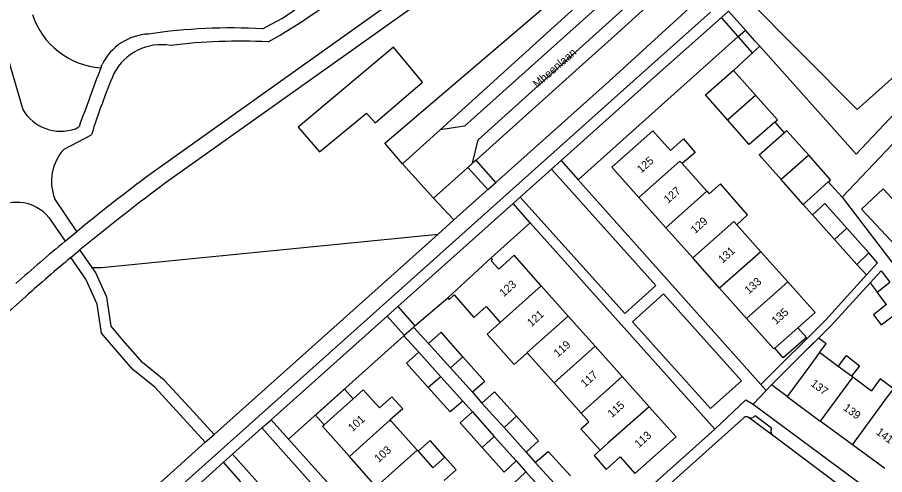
# Model space of a CAD drawing. Extents: x 194485 to 197793, y 468269 to 470822.
# Drawn here: x 195783.7 to 195913.7, y 470130.2 to 470198.8 of the extents above; entities that cross this region are included whole.
import ezdxf

# ---------------------------------------------------------------- set-up
doc = ezdxf.new("R2010")
doc.units = 0
for name, color, linetype in [('BGT grensvlak begroeid terreindeel', 7, 'Continuous'), ('BGT grensvlak begroeid terreindeel LR', 7, 'Continuous'), ('BGT grensvlak gebouwinstallatie plus 1', 7, 'Continuous'), ('BGT grensvlak onbegroeid terreindeel', 7, 'Continuous'), ('BGT grensvlak pand op maaiveld', 7, 'Continuous'), ('BGT grensvlak pand op maaiveld LR', 7, 'Continuous'), ('BGT grensvlak wegdeel', 7, 'Continuous'), ('BGT tekst huisnummerreeks', 7, 'Continuous'), ('BGT tekst openbare ruimte label weg', 7, 'Continuous')]:
    doc.layers.add(name, color=color, linetype=linetype)

msp = doc.modelspace()

# ---------------------------------------------------------------- linework, layer by layer
at = {"layer": 'BGT grensvlak begroeid terreindeel'}
msp.add_line((195846.07, 470171.68), (195849.11, 470168.41), dxfattribs=at)
for points in [[(195892.78, 470201.93), (195909.56, 470184.96), (195925.91, 470199.56)], [(195825.76, 470182.35), (195828.97, 470178.61), (195836.02, 470184.41), (195837.29, 470182.97), (195844.41, 470189.08), (195840.07, 470194.34), (195825.76, 470182.35)]]:
    msp.add_lwpolyline(points, dxfattribs=at)
msp.add_arc((195796.93, 470202.75), 11.54, 197.7641, 266.2351, dxfattribs=at)
at = {"layer": 'BGT grensvlak begroeid terreindeel LR'}
msp.add_line((195841.4, 470176.85), (195838.76, 470179.91), dxfattribs=at)
for points in [[(195838.76, 470179.91), (195870.4, 470206.97), (195887.86, 470222.26)], [(195794.9, 470161.3), (195796.26, 470161.3), (195846.74, 470166.29)]]:
    msp.add_lwpolyline(points, dxfattribs=at)
at = {"layer": 'BGT grensvlak gebouwinstallatie plus 1'}
for p, q in [((195909.52, 470161.75), (195910.98, 470160.19)), ((195911.52, 470159), (195912.55, 470157.6)), ((195900.7, 470152.25), (195901.98, 470150.78)), ((195901.98, 470150.78), (195898.49, 470147.75)), ((195903.77, 470150.67), (195900.65, 470147.57)), ((195898.49, 470147.75), (195897.23, 470149.2)), ((195906.74, 470146.46), (195907.98, 470148.06)), ((195907.98, 470148.06), (195909.92, 470146.56)), ((195896.74, 470143.67), (195900.65, 470147.57)), ((195909.92, 470146.56), (195908.72, 470145.01)), ((195899.08, 470141.93), (195896.74, 470143.67)), ((195845.57, 470135.36), (195843.73, 470133.73)), ((195847.74, 470132.86), (195845.57, 470135.36))]:
    msp.add_line(p, q, dxfattribs=at)
for points in [[(195913.45, 470173.07), (195910.22, 470170.04), (195915.34, 470164.57), (195918.57, 470167.59), (195913.45, 470173.07)], [(195910.98, 470160.19), (195912.62, 470161.99), (195911.31, 470163.47)], [(195911.52, 470159), (195913.16, 470160.8), (195914.49, 470159.07)], [(195913.99, 470155.71), (195912.01, 470154.18), (195913.16, 470152.67), (195915.15, 470154.19)], [(195903.94, 470148.52), (195904.9, 470149.83), (195903.77, 470150.67)], [(195834, 470141.58), (195832.7, 470143.02), (195828.35, 470139.12), (195829.64, 470137.68)]]:
    msp.add_lwpolyline(points, dxfattribs=at)
at = {"layer": 'BGT grensvlak onbegroeid terreindeel'}
for p, q in [((195854.69, 470162.73), (195860.54, 470168)), ((195843.27, 470152.53), (195848.2, 470156.73)), ((195824.33, 470135.56), (195841.61, 470151.05))]:
    msp.add_line(p, q, dxfattribs=at)
msp.add_lwpolyline([(195867.74, 470174.45), (195888.38, 470192.91), (195891.75, 470195.9)], dxfattribs=at)
at = {"layer": 'BGT grensvlak pand op maaiveld'}
for p, q in [((195894.32, 470187.12), (195891.02, 470190.82)), ((195883.32, 470176.87), (195887.04, 470172.71)), ((195901.48, 470170.75), (195898.18, 470174.47)), ((195905.24, 470174.12), (195901.48, 470170.75)), ((195887.04, 470172.71), (195887.38, 470172.32)), ((195880.88, 470167.25), (195876.84, 470171.79)), ((195906.19, 470165.47), (195902.86, 470169.2)), ((195891.52, 470167.68), (195895.12, 470163.65)), ((195884.92, 470162.72), (195880.88, 470167.25)), ((195908.02, 470167.18), (195911.31, 470163.47)), ((195909.52, 470161.75), (195906.19, 470165.47)), ((195895.12, 470163.65), (195899.16, 470159.12)), ((195911.31, 470163.47), (195909.52, 470161.75)), ((195854.69, 470162.73), (195848.2, 470156.73)), ((195888.95, 470158.19), (195884.92, 470162.72)), ((195862.22, 470158.53), (195866.26, 470154)), ((195912.55, 470157.6), (195914.49, 470159.07)), ((195892.99, 470153.65), (195888.95, 470158.19)), ((195913.99, 470155.71), (195912.55, 470157.6)), ((195853.93, 470155.41), (195856.04, 470153.04)), ((195856.04, 470153.04), (195856.07, 470153.02)), ((195866.26, 470154), (195870.3, 470149.47)), ((195900.7, 470152.25), (195897.23, 470149.2)), ((195845.29, 470149.88), (195848.6, 470146.23)), ((195870.3, 470149.47), (195874.34, 470144.94)), ((195847.13, 470144.91), (195843.84, 470148.57)), ((195860.12, 470148.47), (195864.13, 470143.99)), ((195903.94, 470148.52), (195902.33, 470146.33)), ((195906.74, 470146.46), (195903.94, 470148.52)), ((195851.92, 470142.58), (195848.6, 470146.23)), ((195902.33, 470146.33), (195899.08, 470141.93)), ((195908.72, 470145.01), (195906.74, 470146.46)), ((195847.13, 470144.91), (195850.43, 470141.25)), ((195864.13, 470143.99), (195868.17, 470139.46)), ((195874.34, 470144.94), (195878.38, 470140.41)), ((195908.9, 470144.87), (195908.72, 470145.01)), ((195908.9, 470144.87), (195911.71, 470142.8)), ((195829.64, 470137.68), (195834, 470141.58)), ((195837.94, 470140.23), (195839.82, 470141.91)), ((195839.82, 470141.91), (195841.44, 470140.09)), ((195899.08, 470141.93), (195904.05, 470138.26)), ((195841.44, 470140.09), (195839.56, 470138.42)), ((195856.63, 470137.27), (195853.32, 470140.94)), ((195851.89, 470139.65), (195855.17, 470135.96)), ((195868.17, 470139.46), (195869.33, 470138.16)), ((195839.77, 470138.18), (195839.56, 470138.42)), ((195843.6, 470133.88), (195839.77, 470138.18)), ((195868.16, 470137.11), (195869.33, 470138.16)), ((195908.87, 470134.7), (195904.05, 470138.26)), ((195859.94, 470133.59), (195856.63, 470137.27)), ((195868.16, 470137.11), (195871.04, 470133.88)), ((195855.17, 470135.96), (195858.45, 470132.28)), ((195843.6, 470133.88), (195843.73, 470133.73)), ((195843.73, 470133.73), (195845.93, 470131.25)), ((195913.7, 470131.13), (195908.87, 470134.7)), ((195837.47, 470128.4), (195833.44, 470132.94)), ((195847.74, 470132.86), (195845.93, 470131.25)), ((195864.67, 470128.36), (195861.32, 470132.02)), ((195858.11, 470128.96), (195859.91, 470130.66)), ((195859.91, 470130.66), (195863.17, 470127.03))]:
    msp.add_line(p, q, dxfattribs=at)
for points in [[(195890.11, 470183.45), (195886.83, 470187.16), (195890.99, 470190.85), (195891.02, 470190.82)], [(195897.22, 470183.07), (195897.62, 470183.42), (195894.32, 470187.12)], [(195897.22, 470183.07), (195893.38, 470179.74), (195890.11, 470183.45)], [(195876.84, 470171.79), (195872.81, 470176.32), (195878.96, 470181.77), (195881.57, 470178.84)], [(195902.32, 470178.11), (195899.04, 470181.8), (195898.65, 470181.47)], [(195881.57, 470178.84), (195883.53, 470180.59), (195885.29, 470178.55), (195883.32, 470176.87)], [(195898.18, 470174.47), (195894.87, 470178.19), (195898.65, 470181.47)], [(195905.24, 470174.12), (195905.59, 470174.43), (195902.32, 470178.11)], [(195891.52, 470167.68), (195893.14, 470169.17), (195889.08, 470173.81), (195887.38, 470172.32)], [(195902.86, 470169.2), (195904.73, 470170.88), (195908.02, 470167.18)], [(195855.83, 470161.03), (195854.68, 470162.28), (195854.91, 470162.49), (195854.69, 470162.73)], [(195862.22, 470158.53), (195858.14, 470163.11), (195855.83, 470161.03)], [(195899.16, 470159.12), (195903.26, 470154.51), (195900.7, 470152.25)], [(195848.2, 470156.73), (195848.42, 470156.5), (195849.14, 470157.16), (195852.12, 470153.79), (195853.93, 470155.41)], [(195897.23, 470149.2), (195897.08, 470149.06), (195892.99, 470153.65)], [(195860.12, 470148.47), (195858.16, 470146.72), (195854.1, 470151.26), (195856.07, 470153.02)], [(195850.47, 470147.89), (195847.18, 470151.58), (195845.29, 470149.88)], [(195843.84, 470148.57), (195841.99, 470146.95), (195845.26, 470143.29)], [(195850.47, 470147.89), (195853.76, 470144.19), (195851.92, 470142.58)], [(195913.74, 470141.32), (195915.02, 470143.1), (195913.02, 470144.59), (195911.71, 470142.8)], [(195834, 470141.58), (195835.53, 470142.95), (195837.94, 470140.23)], [(195850.43, 470141.25), (195848.53, 470139.62), (195845.26, 470143.29)], [(195853.32, 470140.94), (195855.22, 470142.65), (195858.51, 470138.97)], [(195874.05, 470132.87), (195876.26, 470130.4), (195882.42, 470135.88), (195878.38, 470140.41)], [(195853.35, 470134.29), (195850.04, 470138), (195851.89, 470139.65)], [(195858.51, 470138.97), (195861.8, 470135.29), (195859.94, 470133.59)], [(195833.44, 470132.94), (195829.42, 470137.48), (195829.64, 470137.68)], [(195858.45, 470132.28), (195856.66, 470130.59), (195853.35, 470134.29)], [(195861.32, 470132.02), (195863.25, 470133.71), (195866.57, 470130.03)], [(195871.04, 470133.88), (195870.12, 470133.07), (195871.96, 470131.01), (195874.05, 470132.87)], [(195847.63, 470129.34), (195849.46, 470130.92), (195847.74, 470132.86)]]:
    msp.add_lwpolyline(points, dxfattribs=at)
at = {"layer": 'BGT grensvlak pand op maaiveld LR'}
for p, q in [((195890.11, 470183.45), (195894.32, 470187.12)), ((195902.32, 470178.11), (195898.18, 470174.47)), ((195883, 470177.24), (195876.84, 470171.79)), ((195883, 470177.24), (195883.32, 470176.87)), ((195887.04, 470172.71), (195880.88, 470167.25)), ((195891.08, 470168.18), (195884.92, 470162.72)), ((195891.08, 470168.18), (195891.52, 470167.68)), ((195908.02, 470167.18), (195906.19, 470165.47)), ((195895.12, 470163.65), (195888.95, 470158.19)), ((195862.22, 470158.53), (195856.04, 470153.04)), ((195899.16, 470159.12), (195892.99, 470153.65)), ((195866.26, 470154), (195860.08, 470148.52)), ((195870.3, 470149.47), (195864.13, 470143.99)), ((195850.47, 470147.89), (195848.6, 470146.23)), ((195860.08, 470148.52), (195860.12, 470148.47)), ((195847.13, 470144.91), (195845.26, 470143.29)), ((195874.34, 470144.94), (195868.17, 470139.46)), ((195908.9, 470144.87), (195904.05, 470138.26)), ((195878.38, 470140.41), (195872.21, 470134.93)), ((195908.87, 470134.7), (195913.74, 470141.32)), ((195858.51, 470138.97), (195856.63, 470137.27)), ((195839.56, 470138.42), (195833.44, 470132.94)), ((195855.17, 470135.96), (195853.35, 470134.29)), ((195872.21, 470134.93), (195871.04, 470133.88)), ((195843.6, 470133.88), (195837.47, 470128.4))]:
    msp.add_line(p, q, dxfattribs=at)
at = {"layer": 'BGT grensvlak wegdeel'}
for p, q in [((195890.78, 470218.44), (195850.72, 470182.48)), ((195852.76, 470180.44), (195892.78, 470216.51)), ((195846.5, 470205.85), (195803.68, 470175.35)), ((195778.63, 470205), (195784.46, 470184.97)), ((195820.44, 470197.08), (195823.32, 470198.61)), ((195878.62, 470189.4), (195889.22, 470198.79)), ((195889.22, 470198.79), (195890.28, 470199.73)), ((195891.75, 470195.9), (195889.22, 470198.79)), ((195892.83, 470196.85), (195890.28, 470199.73)), ((195891.75, 470195.9), (195892.83, 470196.85)), ((195894.23, 470195.28), (195892.83, 470196.85)), ((195893.88, 470193.47), (195891.75, 470195.9)), ((195894.97, 470194.46), (195894.23, 470195.28)), ((195929.83, 470195.61), (195907.31, 470171.82)), ((195891.02, 470190.82), (195893.88, 470193.47)), ((195893.88, 470193.47), (195894.97, 470194.46)), ((195878.62, 470189.4), (195865.19, 470177.31)), ((195897.22, 470183.07), (195898.65, 470181.47)), ((195792.39, 470182.09), (195792.9, 470182.37)), ((195841.4, 470176.85), (195847.04, 470181.95)), ((195850.72, 470182.48), (195847.04, 470181.95)), ((195790.69, 470179.05), (195794.78, 470181.2)), ((195851.92, 470176.92), (195852.76, 470180.44)), ((195846.07, 470171.68), (195841.4, 470176.85)), ((195851.92, 470176.92), (195851.22, 470176.3)), ((195852.43, 470177.38), (195851.92, 470176.92)), ((195855.41, 470174.05), (195852.43, 470177.38)), ((195863.76, 470176.03), (195865.19, 470177.31)), ((195865.19, 470177.31), (195867.74, 470174.45)), ((195851.22, 470176.3), (195846.07, 470171.68)), ((195854.2, 470172.97), (195851.22, 470176.3)), ((195859.06, 470171.83), (195863.76, 470176.03)), ((195863.76, 470176.03), (195879.41, 470158.57)), ((195854.2, 470172.97), (195855.41, 470174.05)), ((195867.74, 470174.45), (195895.11, 470143.75)), ((195907.31, 470171.82), (195905.24, 470174.12)), ((195849.11, 470168.41), (195854.2, 470172.97)), ((195792.57, 470166.66), (195789.26, 470171.6)), ((195857.98, 470170.87), (195859.06, 470171.83)), ((195874.74, 470154.39), (195859.06, 470171.83)), ((195907.31, 470171.82), (195924.09, 470149.84)), ((195857.98, 470170.87), (195840.7, 470155.42)), ((195860.54, 470168), (195857.98, 470170.87)), ((195901.48, 470170.75), (195902.86, 470169.2)), ((195788.38, 470168.78), (195790.85, 470165.23)), ((195849.11, 470168.41), (195846.74, 470166.29)), ((195888.21, 470137.04), (195860.54, 470168)), ((195790.85, 470165.23), (195792.57, 470166.66)), ((195813.16, 470136.25), (195846.74, 470166.29)), ((195791.67, 470162.76), (195793.05, 470163.91)), ((195794.9, 470161.3), (195793.05, 470163.91)), ((195874.74, 470154.39), (195879.41, 470158.57)), ((195880.54, 470157.32), (195875.87, 470153.13)), ((195880.54, 470157.32), (195892.22, 470144.29)), ((195840.7, 470155.42), (195839.1, 470153.99)), ((195840.7, 470155.42), (195843.27, 470152.53)), ((195839.1, 470153.99), (195821.73, 470138.46)), ((195841.68, 470151.11), (195839.1, 470153.99)), ((195887.57, 470140.12), (195875.87, 470153.13)), ((195841.68, 470151.11), (195843.05, 470152.34)), ((195843.05, 470152.34), (195843.27, 470152.53)), ((195845.29, 470149.88), (195843.05, 470152.34)), ((195841.61, 470151.05), (195841.68, 470151.11)), ((195843.84, 470148.57), (195841.61, 470151.05)), ((195887.57, 470140.12), (195892.22, 470144.29)), ((195895.92, 470142.86), (195893.96, 470140.77)), ((195895.11, 470143.75), (195895.92, 470142.86)), ((195895.92, 470142.86), (195896.74, 470143.67)), ((195851.92, 470142.58), (195853.32, 470140.94)), ((195850.43, 470141.25), (195851.89, 470139.65)), ((195892.65, 470138.79), (195870.91, 470119.35)), ((195896.89, 470136.12), (195893.25, 470138.84)), ((195896.74, 470137.17), (195894.26, 470139.02)), ((195820.34, 470137.22), (195821.73, 470138.46)), ((195821.73, 470138.46), (195824.33, 470135.56)), ((195811.84, 470135.07), (195813.16, 470136.25)), ((195815.93, 470133.28), (195820.34, 470137.22)), ((195820.34, 470137.22), (195831.85, 470124.34)), ((195888.21, 470137.04), (195870.87, 470121.52)), ((195914.06, 470123.27), (195896.89, 470136.12)), ((195776.65, 470103.59), (195811.84, 470135.07)), ((195824.33, 470135.56), (195854.85, 470101.54)), ((195859.94, 470133.59), (195861.32, 470132.02)), ((195814.58, 470132.07), (195815.93, 470133.28)), ((195827.45, 470120.39), (195815.93, 470133.28)), ((195858.45, 470132.28), (195859.91, 470130.66)), ((195814.58, 470132.07), (195797.34, 470116.66)), ((195817.18, 470129.14), (195814.58, 470132.07))]:
    msp.add_line(p, q, dxfattribs=at)
for points in [[(195847.04, 470181.95), (195864.7, 470197.94), (195889.19, 470220.07)], [(195852.43, 470177.38), (195868.4, 470191.71), (195873.64, 470196.41), (195894.15, 470215.08)], [(195847.9, 470203.89), (195805.69, 470173.81), (195805.17, 470173.44)], [(195855.41, 470174.05), (195871.32, 470188.28), (195873.41, 470190.15), (195886.12, 470201.8)], [(195777.54, 470101.14), (195875.06, 470188.37), (195887.59, 470199.59)], [(195927.79, 470197.77), (195909.43, 470178.3), (195894.97, 470194.46)], [(195796.17, 470191.23), (195796.27, 470191.49), (195796.37, 470191.75)], [(195811.84, 470135.07), (195808.02, 470139.25), (195804.25, 470143.36), (195800.98, 470145.98), (195798.06, 470149.35), (195796.27, 470151.42), (195795.63, 470155.79), (195793.95, 470159.55), (195791.67, 470162.76)], [(195813.16, 470136.25), (195809.46, 470140.3), (195805.69, 470144.41), (195802.42, 470147.03), (195799.5, 470150.4), (195797.71, 470152.47), (195797.08, 470156.84), (195795.39, 470160.6), (195794.9, 470161.3)], [(195895.11, 470143.75), (195904.87, 470153.45), (195910.98, 470160.19)], [(195900.65, 470147.57), (195905.74, 470152.62), (195911.52, 470159)], [(195749.12, 470125.52), (195756.51, 470131.65), (195784.92, 470156.95)], [(195888.21, 470137.04), (195892.9, 470141.45), (195893.96, 470140.77)], [(195893.96, 470140.77), (195911.19, 470128.02), (195917.91, 470122.97)]]:
    msp.add_lwpolyline(points, dxfattribs=at)
for centre, radius, start, end in [((195777.58, 470273.22), 89.49, 299.2082, 320.4092), ((195765.13, 470286.96), 105.78, 303.3723, 316.7914), ((195803.73, 470188.1), 8.21, 92.9763, 153.6377), ((195815.7, 470112.44), 84.77, 86.7966, 98.4094), ((195805.28, 470186.63), 8.07, 80.2857, 152.2933), ((195817.03, 470110.63), 84.59, 87.1384, 97.0495), ((196172.81, 470047.18), 403.24, 159.07, 160.4127), ((195900.95, 470147.49), 111.4, 157.3537, 162.3858), ((195790.18, 470188.35), 6.63, 210.601, 289.5118), ((195795.88, 470174.19), 7.11, 136.888, 201.3661), ((195988.64, 469927.53), 309.23, 126.7363, 129.35), ((195990.24, 469925.48), 309.41, 126.7367, 129.5932), ((195783.63, 470164.94), 6.11, 38.9771, 123.1016), ((195990.34, 469925.4), 311.96, 129.7545, 131.5498), ((195993.98, 469921.02), 315.23, 129.9244, 131.5433), ((195892.99, 470138.38), 0.53, 60.6478, 129.672), ((195893.63, 470139.6), 0.852, 243.305, 317.1646), ((195897.44, 470136.73), 0.824, 148.145, 228.2221)]:
    msp.add_arc(centre, radius, start, end, dxfattribs=at)

# ---------------------------------------------------------------- texts
at = {"layer": 'BGT tekst huisnummerreeks'}
for s, rotation, p in [('125', 41.7, (195877.19, 470175.36)), ('127', 41.7, (195881.23, 470170.83)), ('129', 41.7, (195885.27, 470166.29)), ('131', 41.7, (195889.39, 470161.84)), ('133', 41.7, (195893.34, 470157.23)), ('123', 41.7, (195856.58, 470156.81)), ('121', 41.7, (195860.73, 470152.33)), ('135', 41.7, (195897.4, 470152.66)), ('119', 41.7, (195864.72, 470147.76)), ('117', 41.7, (195868.76, 470143.23)), ('137', 323.5, (195902.5, 470143.64)), ('115', 41.7, (195872.8, 470138.7)), ('139', 323.5, (195907.39, 470140.02)), ('101', 41.6, (195833.89, 470136.59)), ('113', 41.7, (195876.84, 470134.17)), ('141', 323.5, (195912.31, 470136.39)), ('103', 41.6, (195837.83, 470131.97))]:
    msp.add_text(s, height=1.2, rotation=rotation, dxfattribs=at).set_placement(p)
at = {"layer": 'BGT tekst openbare ruimte label weg'}
msp.add_text('Mheenlaan', height=1.2, rotation=41, dxfattribs=at).set_placement((195861.6, 470188.16))

doc.saveas('drawing.dxf')
